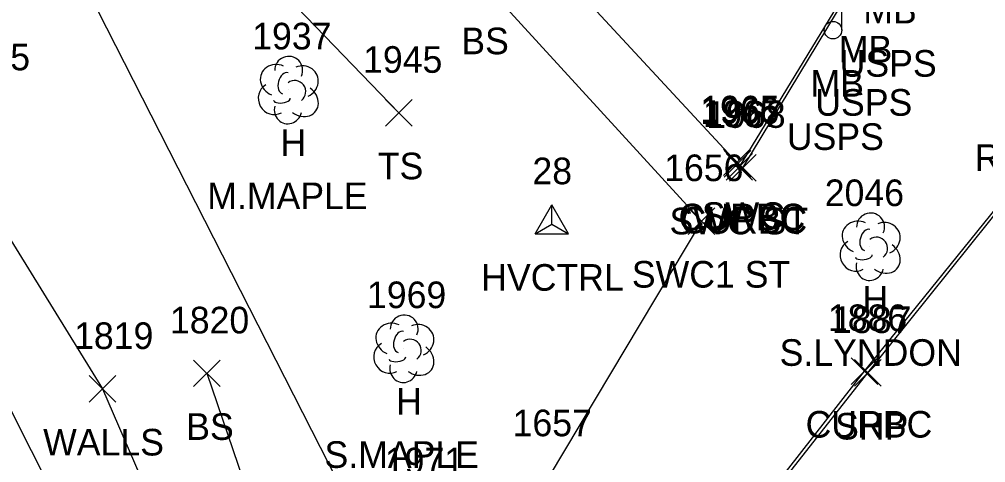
# Model space of a CAD drawing. Extents: x 1462668 to 1465147, y 550359 to 557351.
# Drawn here: x 1464652.8 to 1464725.3, y 552731.2 to 552764.5 of the extents above; entities that cross this region are included whole.
import ezdxf

# ---------------------------------------------------------------- set-up
doc = ezdxf.new("R2010")
doc.units = 0
for name, color, linetype in [('C_A', 7, 'Continuous'), ('C_I', 7, 'Continuous'), ('CPSM', 7, 'Continuous'), ('L_A', 7, 'Continuous'), ('L_C', 7, 'Continuous'), ('L_I', 7, 'Continuous'), ('L_TIC', 7, 'Continuous'), ('LELB', 7, 'Continuous'), ('LFNC', 7, 'Continuous'), ('LMB', 7, 'Continuous'), ('LTD', 7, 'Continuous'), ('LWS', 7, 'Continuous'), ('P_A', 7, 'Continuous'), ('P_I', 7, 'Continuous'), ('P_TIC', 7, 'Continuous'), ('PSP', 7, 'Continuous'), ('R_A', 7, 'Continuous'), ('R_I', 7, 'Continuous'), ('R_TIC', 7, 'Continuous'), ('RC', 7, 'Continuous'), ('RSW', 7, 'Continuous'), ('S_C', 7, 'Continuous')]:
    doc.layers.add(name, color=color, linetype=linetype)

msp = doc.modelspace()

# ---------------------------------------------------------------- linework, layer by layer
at = {"layer": 'CPSM'}
for p, q in [((1464691.509, 552748.37), (1464692.759, 552750.535)), ((1464694.009, 552748.37), (1464692.759, 552750.535)), ((1464692.76, 552749.091), (1464692.759, 552750.535)), ((1464691.509, 552748.37), (1464692.76, 552749.091)), ((1464692.76, 552749.091), (1464692.76, 552749.091)), ((1464692.76, 552749.091), (1464694.009, 552748.37)), ((1464691.509, 552748.37), (1464694.009, 552748.37))]:
    msp.add_line(p, q, dxfattribs=at)
at = {"layer": 'L_TIC'}
for points in [[(1464680.28, 552756.463), (1464682.28, 552758.463)], [(1464682.28, 552756.463), (1464680.28, 552758.463)], [(1464665.872, 552736.886), (1464667.872, 552738.886)], [(1464667.872, 552736.886), (1464665.872, 552738.886)], [(1464658.033, 552735.713), (1464660.033, 552737.713)], [(1464660.033, 552735.713), (1464658.033, 552737.713)]]:
    msp.add_lwpolyline(points, dxfattribs=at)
at = {"layer": 'LELB'}
for points in [[(1464605.992, 552829.954), (1464617.903, 552805.102), (1464635.924, 552775.462), (1464644.18, 552750.936), (1464670.761, 552698.112)], [(1464672.164, 552797.322), (1464661.223, 552790.777), (1464669.453, 552769.721), (1464681.28, 552757.463)], [(1464666.872, 552737.886), (1464671.542, 552724.144), (1464672.348, 552717.335), (1464674.131, 552708.802)]]:
    msp.add_lwpolyline(points, dxfattribs=at)
at = {"layer": 'LFNC'}
msp.add_lwpolyline([(1464622.755, 552840.374), (1464640.528, 552802.915), (1464653.99, 552774.381), (1464678.707, 552725.755), (1464681.909, 552714.313)], dxfattribs=at)
at = {"layer": 'LMB'}
for p, q in [((1464714.508, 552763.677), (1464714.507, 552766.272)), ((1464713.852, 552763.669), (1464713.852, 552763.669))]:
    msp.add_line(p, q, dxfattribs=at)
msp.add_circle((1464713.852, 552763.669), 0.656, dxfattribs=at)
at = {"layer": 'LTD'}
for p, q in [((1464672.957, 552759.219), (1464672.957, 552759.219)), ((1464672.957, 552759.219), (1464672.957, 552759.219)), ((1464716.626, 552747.449), (1464716.626, 552747.449)), ((1464716.626, 552747.449), (1464716.626, 552747.449)), ((1464681.628, 552739.783), (1464681.628, 552739.783)), ((1464681.628, 552739.783), (1464681.628, 552739.783))]:
    msp.add_line(p, q, dxfattribs=at)
for centre in [(1464673.004, 552760.653), (1464716.673, 552748.883), (1464681.675, 552741.217)]:
    msp.add_arc(centre, 1.047, 335.52715, 180.95627, dxfattribs=at)
for centre, major_axis, ratio, start_param, end_param in [((1464672.165, 552759.885), (1.21, -0.512), 0.895232, 1.570796, 4.712389), ((1464673.998, 552759.802), (-1.141, -0.483), 0.949671, 1.570796, 4.712389), ((1464672.748, 552759.677), (-0.208, -0.792), 0.645439, 3.141593, 6.283185), ((1464673.457, 552759.052), (-0.5, 0.667), 0.989748, 3.141593, 6.283185), ((1464671.874, 552758.51), (0.584, -1.042), 0.959034, 3.141593, 6.283185), ((1464673.957, 552758.386), (-1.09, 0.792), 0.841452, 1.570796, 4.712389), ((1464672.499, 552758.469), (-0.625, -0.083), 0.423636, 0, 3.141593), ((1464672.957, 552757.719), (0.265, 1.061), 0.942809, 1.570796, 4.712389), ((1464715.834, 552748.116), (1.21, -0.512), 0.895232, 1.570796, 4.712389), ((1464717.667, 552748.033), (-1.141, -0.483), 0.949671, 1.570796, 4.712389), ((1464716.417, 552747.907), (-0.208, -0.792), 0.645439, 3.141593, 6.283185), ((1464715.543, 552746.741), (0.584, -1.042), 0.959034, 3.141593, 6.283185), ((1464717.126, 552747.282), (-0.5, 0.667), 0.989748, 3.141593, 6.283185), ((1464717.626, 552746.616), (-1.09, 0.792), 0.841452, 1.570796, 4.712389), ((1464716.626, 552745.949), (0.265, 1.061), 0.942809, 1.570796, 4.712389), ((1464716.168, 552746.699), (-0.625, -0.083), 0.423636, 0, 3.141593), ((1464680.836, 552740.45), (1.21, -0.512), 0.895232, 1.570796, 4.712389), ((1464682.67, 552740.367), (-1.141, -0.483), 0.949671, 1.570796, 4.712389), ((1464681.42, 552740.242), (-0.208, -0.792), 0.645439, 3.141593, 6.283185), ((1464682.128, 552739.617), (-0.5, 0.667), 0.989748, 3.141593, 6.283185), ((1464680.545, 552739.075), (0.584, -1.042), 0.959034, 3.141593, 6.283185), ((1464682.628, 552738.95), (-1.09, 0.792), 0.841452, 1.570796, 4.712389), ((1464681.17, 552739.033), (-0.625, -0.083), 0.423636, 0, 3.141593), ((1464681.628, 552738.283), (0.265, 1.061), 0.942809, 1.570796, 4.712389)]:
    msp.add_ellipse(centre, major_axis=major_axis, ratio=ratio, start_param=start_param, end_param=end_param, dxfattribs=at)
at = {"layer": 'LWS'}
msp.add_lwpolyline([(1464627.227, 552807.88), (1464624.579, 552807.197), (1464630.268, 552793.197), (1464640.043, 552768.12), (1464646.829, 552754.919), (1464648.101, 552754.433), (1464659.033, 552736.713), (1464665.52, 552721.715), (1464672.421, 552707.566), (1464674.293, 552701.543), (1464673.431, 552699.034)], dxfattribs=at)
at = {"layer": 'P_TIC'}
for points in [[(1464715.476, 552736.914), (1464717.476, 552738.914)], [(1464717.476, 552736.914), (1464715.476, 552738.914)]]:
    msp.add_lwpolyline(points, dxfattribs=at)
at = {"layer": 'PSP'}
msp.add_lwpolyline([(1464713.42, 552621.664), (1464703.882, 552639.321), (1464698.154, 552650.89), (1464690.708, 552665.219), (1464681.101, 552683.158), (1464703.999, 552722.049), (1464716.476, 552737.914), (1464734.78, 552760.749), (1464735.815, 552761.915), (1464745.244, 552772.268), (1464746.275, 552773.345), (1464761.553, 552790.01), (1464762.974, 552792.101), (1464763.764, 552794.246), (1464784.888, 552812.77), (1464795.307, 552821.347), (1464823.73, 552847.994), (1464827.491, 552852.408)], dxfattribs=at)
at = {"layer": 'R_TIC'}
for points in [[(1464705.64, 552752.737), (1464707.64, 552754.737)], [(1464707.64, 552752.737), (1464705.64, 552754.737)], [(1464705.676, 552752.628), (1464707.676, 552754.628)], [(1464707.676, 552752.628), (1464705.676, 552754.628)], [(1464705.823, 552752.389), (1464707.823, 552754.389)], [(1464707.823, 552752.389), (1464705.823, 552754.389)], [(1464706.086, 552752.328), (1464708.086, 552754.328)], [(1464708.086, 552752.328), (1464706.086, 552754.328)], [(1464702.976, 552748.325), (1464704.976, 552750.325)], [(1464704.976, 552748.325), (1464702.976, 552750.325)], [(1464715.213, 552737.058), (1464717.213, 552739.058)], [(1464717.213, 552737.058), (1464715.213, 552739.058)]]:
    msp.add_lwpolyline(points, dxfattribs=at)
at = {"layer": 'RC'}
for points in [[(1464681.027, 552683.437), (1464703.888, 552722.216), (1464716.213, 552738.058), (1464734.65, 552760.884), (1464735.67, 552761.965), (1464745.167, 552772.414), (1464746.115, 552773.418), (1464761.316, 552790.158), (1464762.705, 552792.216), (1464763.558, 552794.277), (1464763.469, 552797.082), (1464762.503, 552800.027), (1464761.265, 552802.911), (1464759.396, 552805.483), (1464759.23, 552805.341)], [(1464706.676, 552753.628), (1464706.823, 552753.389), (1464716.801, 552769.782), (1464717.645, 552771.781), (1464718.473, 552775.227), (1464718.124, 552777.472), (1464716.9, 552779.788), (1464714.424, 552782.501), (1464714.199, 552782.267)]]:
    msp.add_lwpolyline(points, dxfattribs=at)
at = {"layer": 'RSW'}
for points in [[(1464707.086, 552753.328), (1464716.951, 552769.668), (1464717.824, 552771.644), (1464718.699, 552775.06), (1464718.321, 552777.47), (1464717.07, 552779.821), (1464714.584, 552782.878), (1464714.2, 552783.122), (1464708.358, 552777.577), (1464708.129, 552773.56), (1464704.845, 552771.247), (1464701.318, 552772.259), (1464700.612, 552776.542), (1464701.838, 552778.755), (1464704.283, 552779.428), (1464706.751, 552778.82), (1464713.034, 552784.672), (1464709.228, 552788.814)], [(1464688.236, 552780.803), (1464684.858, 552777.653), (1464680.091, 552782.911), (1464676.059, 552787.193), (1464678.837, 552783.906), (1464684.682, 552777.469), (1464706.64, 552753.737)], [(1464681.25, 552774.216), (1464703.976, 552749.325)], [(1464703.976, 552749.325), (1464692.548, 552730.159), (1464684.688, 552717.115), (1464682.423, 552713.181), (1464676.9, 552703.42), (1464680.616, 552701.19), (1464675.923, 552692.623)]]:
    msp.add_lwpolyline(points, dxfattribs=at)

# ---------------------------------------------------------------- texts
at = {"layer": 'C_A'}
msp.add_text('HVCTRL', height=2, dxfattribs=at).set_placement((1464687.452, 552744.091))
at = {"layer": 'C_I'}
msp.add_text('28', height=2, dxfattribs=at).set_placement((1464691.295, 552752.091))
at = {"layer": 'L_A'}
for s, p in [('MB', (1464716.123, 552764.171)), ('BS', (1464685.957, 552761.857)), ('MB', (1464714.292, 552761.239)), ('MB', (1464712.16, 552758.669)), ('H', (1464672.39, 552754.219)), ('TS', (1464679.689, 552752.463)), ('H', (1464716.059, 552742.449)), ('H', (1464681.061, 552734.783)), ('BS', (1464665.313, 552732.886)), ('WALLS', (1464654.576, 552731.713))]:
    msp.add_text(s, height=2, dxfattribs=at).set_placement(p)
at = {"layer": 'L_C'}
for s, p in [('USPS', (1464714.351, 552760.171)), ('USPS', (1464712.52, 552757.239)), ('USPS', (1464710.388, 552754.669)), ('M.MAPLE', (1464666.894, 552750.219)), ('S.LYNDON', (1464709.846, 552738.449)), ('S.MAPLE', (1464675.691, 552730.783))]:
    msp.add_text(s, height=2, dxfattribs=at).set_placement(p)
at = {"layer": 'L_I'}
for s, p in [('1937', (1464670.264, 552762.219)), ('1815', (1464647.647, 552760.651)), ('1945', (1464678.587, 552760.463)), ('2046', (1464713.232, 552750.449)), ('1969', (1464678.88, 552742.783)), ('1820', (1464664.093, 552740.886)), ('1819', (1464656.899, 552739.713)), ('1971', (1464680.222, 552730.298))]:
    msp.add_text(s, height=2, dxfattribs=at).set_placement(p)
at = {"layer": 'P_A'}
msp.add_text('SHP', height=2, dxfattribs=at).set_placement((1464714.011, 552732.914))
at = {"layer": 'P_I'}
msp.add_text('1887', height=2, dxfattribs=at).set_placement((1464713.783, 552740.914))
at = {"layer": 'R_A'}
for s, p in [('CURBC', (1464702.259, 552748.628)), ('CURBC', (1464702.406, 552748.389)), ('SWC', (1464704.002, 552748.737)), ('SWC ST', (1464701.582, 552748.328)), ('SWC1 ST', (1464698.756, 552744.325)), ('CURBC', (1464711.796, 552733.058))]:
    msp.add_text(s, height=2, dxfattribs=at).set_placement(p)
at = {"layer": 'R_I'}
for s, p in [('1966', (1464703.881, 552756.628)), ('1965', (1464703.9, 552756.737)), ('1967', (1464704.083, 552756.389)), ('1968', (1464704.346, 552756.328)), ('1656', (1464701.181, 552752.325)), ('1886', (1464713.465, 552741.058)), ('1657', (1464689.808, 552733.159))]:
    msp.add_text(s, height=2, dxfattribs=at).set_placement(p)
at = {"layer": 'S_C'}
msp.add_text('RESERVED PK', height=2, dxfattribs=at).set_placement((1464724.485, 552753.091))

doc.saveas('drawing.dxf')
